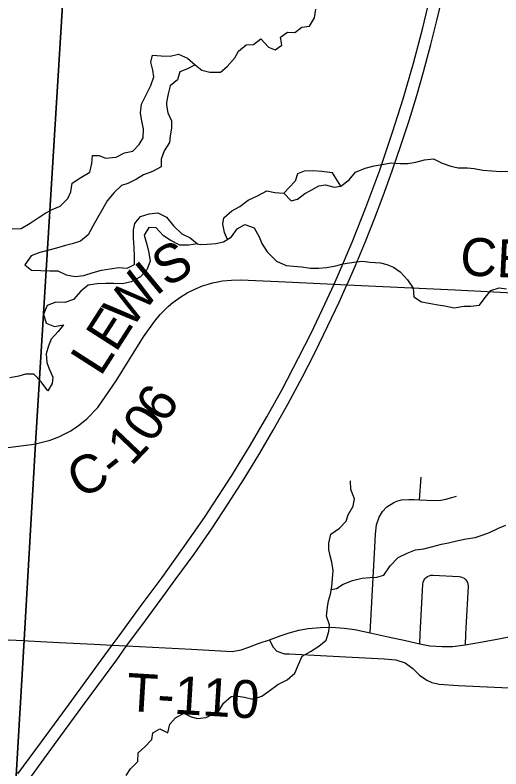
# Model space of a CAD drawing. Extents: x 114843 to 284848, y 317643 to 566895.
# Drawn here: x 221757 to 225593, y 469407 to 475362 of the extents above; entities that cross this region are included whole.
import ezdxf

# ---------------------------------------------------------------- set-up
doc = ezdxf.new("R2010")
doc.units = 0
for name, color, linetype in [('GM_X_County_Road', 7, 'Continuous'), ('GM_X_County_Road_Text', 7, 'Continuous'), ('GM_X_Interstate_Route', 7, 'Continuous'), ('GM_X_Major_Lake', 7, 'Continuous'), ('GM_X_Minor_Lake', 7, 'Continuous'), ('GM_X_Minor_River', 7, 'Continuous'), ('GM_X_Township', 7, 'Continuous'), ('GM_X_Township_Road', 7, 'Continuous'), ('GM_X_Township_Road_Text', 7, 'Continuous')]:
    doc.layers.add(name, color=color, linetype=linetype)

msp = doc.modelspace()

# ---------------------------------------------------------------- linework, layer by layer
at = {"layer": 'GM_X_County_Road'}
for points in [[(221961.5, 471984.6), (222034.6, 472005.1), (222101.5, 472030.4), (222165.9, 472061.6), (222197, 472079.3), (222227, 472099.7), (222256.6, 472118.8), (222322.6, 472173.3), (222409.7, 472262.9), (222503.2, 472395.3), (222555.5, 472473.3), (222771.8, 472821.8), (222858.6, 472942.9), (222902.8, 472996), (222968.2, 473061.9), (223002.1, 473090.8), (223057.3, 473131.1), (223117.3, 473168.3), (223176.7, 473198), (223237, 473222.3), (223273.3, 473234.5), (223315, 473246.2), (223357.3, 473255.4), (223394.8, 473262.1), (223465.8, 473268.5), (223540.2, 473270.3), (223654.7, 473265.6)], [(223654.7, 473265.6), (223836.9, 473258.2), (224275.6, 473237), (224377.8, 473231.2), (225232, 473190.9), (226143.3, 473145.1), (226761.7, 473114.7), (227984.2, 473051.9), (228485.2, 473029.4), (229244.7, 472985.1), (229559.3, 472967.6), (229755.7, 472952.1), (229783.7, 472949.2), (229862.8, 472931.8), (230190.4, 472845.5), (230424.7, 472786.9), (231332.4, 472549.3), (231412.2, 472529.1), (231439.8, 472520.4)], [(221699.8, 471945.3), (221886.9, 471970.4), (221918.7, 471975.8), (221961.5, 471984.6)]]:
    msp.add_lwpolyline(points, dxfattribs=at)
at = {"layer": 'GM_X_Interstate_Route'}
for points in [[(221780.3, 469367.7), (221965.5, 469620.7), (222135.5, 469851.6), (222297.8, 470073.9), (222438.3, 470266.4), (222523.4, 470385.4), (222579.6, 470459.6), (222753.7, 470697.1), (222917.6, 470920.2), (223080.3, 471144.8), (223253.2, 471393.9), (223469.2, 471725.6), (223614.8, 471962.4), (223745.4, 472187.6), (223866, 472405.8), (223996.4, 472654.1), (224094, 472848.9), (224204, 473077.4), (224275.6, 473237), (224318.6, 473333.8), (224419, 473568.4), (224527.6, 473842.1), (224636.4, 474138.2), (224738.2, 474436.7), (224821.7, 474699.4), (224903.6, 474983.3), (224976.2, 475262.2), (225042.2, 475539.5)], [(221801.8, 469234.5), (222069.6, 469601.5), (222305.9, 469924.1), (222560.1, 470269.3), (222636.6, 470378.7), (222757.5, 470539.2), (222902.6, 470738.3), (223022.3, 470901.4), (223170.4, 471105), (223312.5, 471309.1), (223436.7, 471498.2), (223566.1, 471700.1), (223688.9, 471901), (223796, 472084), (223911, 472287.6), (224027.2, 472503.4), (224120.9, 472687.6), (224228, 472906.7), (224316.4, 473093.7), (224377.8, 473231.2), (224381.1, 473238.7), (224444.8, 473384.3), (224523.7, 473572.7), (224598, 473759.9), (224664.1, 473933.9), (224735.8, 474132.5), (224806.9, 474339.6), (224868.2, 474528.5), (224928.4, 474725.8), (224983.1, 474914.7), (225040.8, 475129.4), (225091, 475330.7), (225141.8, 475550.4)]]:
    msp.add_lwpolyline(points, dxfattribs=at)
at = {"layer": 'GM_X_Major_Lake'}
for points in [[(222420.3, 474252.7), (222472.3, 474232.8), (222554.2, 474238.9), (222620.1, 474275), (222686, 474287.1), (222737.9, 474339.3), (222767.8, 474391.3), (222771.7, 474463.4), (222757.7, 474523.4), (222747.6, 474589.4), (222755.5, 474659.5), (222789.4, 474727.6), (222829.3, 474805.7), (222853.2, 474873.8), (222845.2, 474925.8), (222829.1, 474989.9), (222843.1, 475045.9), (222911, 475040), (222980.9, 475038.1), (223048.8, 475052.3), (223118.8, 475022.4), (223178.8, 474968.4), (223118.9, 474938.3), (223057, 474914.2), (223039, 474850.1), (222981.2, 474802), (222965.2, 474739.9), (222953.3, 474671.9)], [(222953.3, 474671.9), (222953.3, 474651.8), (222963.4, 474589.8), (222991.4, 474525.8), (222993.5, 474471.8), (222981.6, 474405.7), (222975.6, 474355.7), (222933.7, 474289.6), (222911.8, 474223.5), (222911.9, 474163.4), (222842, 474127.3), (222770.1, 474099.2), (222716.2, 474065), (222646.3, 474032.9), (222596.4, 474014.8), (222540.5, 473960.7), (222484.6, 473894.6), (222448.7, 473828.5), (222406.8, 473760.4), (222370.9, 473694.3), (222335, 473626.1), (222273.1, 473576), (222207.2, 473555.9), (222155.3, 473541.8), (222083.4, 473519.7), (221951.6, 473487.4), (221883.7, 473459.3), (221833.8, 473389.2), (221887.8, 473347.2), (221959.7, 473345.4), (222031.6, 473341.5), (222093.6, 473341.6), (222159.5, 473309.7), (222231.5, 473297.8), (222301.4, 473303.9), (222373.3, 473328), (222439.2, 473346.1), (222509.1, 473358.3), (222573, 473368.4), (222641, 473362.5), (222700.9, 473392.6), (222700.8, 473458.6), (222698.7, 473526.7), (222692.7, 473598.7), (222692.6, 473664.8), (222702.5, 473716.8), (222746.4, 473770.9), (222816.3, 473793), (222884.3, 473799.2), (222952.2, 473765.3), (223008.2, 473697.3), (223074.2, 473635.4), (223140.2, 473601.5), (223198.2, 473555.5), (223130.3, 473543.4), (223058.3, 473545.3), (222982.4, 473585.2), (222928.4, 473619.1), (222872.4, 473681.1), (222812.5, 473683), (222776.6, 473622.9), (222796.6, 473548.9), (222814.7, 473482.8), (222822.7, 473418.8), (222796.8, 473350.7), (222746.9, 473294.6), (222675, 473254.5), (222605.1, 473240.4), (222537.2, 473242.2), (222473.3, 473242.1), (222405.3, 473238), (222335.4, 473227.9), (222277.5, 473181.8), (222217.7, 473115.6), (222149.8, 473091.5), (222079.8, 473095.4), (222011.9, 473067.3), (221982, 472999.2), (222002.1, 472929.2), (222068, 472901.3), (222140, 472915.4), (222098, 472863.3), (222042.2, 472801.2), (222020.2, 472749.1), (222002.3, 472685), (222008.4, 472619), (222026.4, 472569), (222054.5, 472503), (222050.5, 472453), (222014.6, 472392.9), (221962.6, 472464.8), (221906.6, 472526.8), (221838.7, 472524.7), (221786.7, 472508.6), (221714.8, 472496.4)], [(221733.6, 473673.2), (221805.6, 473675.3), (221875.4, 473717.4), (221947.3, 473765.6), (221999.2, 473799.7), (222049.1, 473825.8), (222113, 473853.9), (222174.9, 473914.1), (222198.8, 473966.1), (222206.8, 474034.2), (222276.6, 474080.3), (222346.5, 474120.5), (222362.4, 474188.5), (222368.4, 474252.6), (222420.3, 474252.7)]]:
    msp.add_lwpolyline(points, dxfattribs=at)
at = {"layer": 'GM_X_Minor_Lake'}
for points in [[(224329.2, 474010), (224262.4, 474115.5), (224178.4, 474126.8), (224108.4, 474132.2), (224040.5, 474129.6), (223986.7, 474107.1), (223969.2, 474050.9), (223878.1, 473954.1)], [(223878.1, 473954.1), (223936.5, 473894.6), (223988.3, 473909), (224043.9, 473951.5), (224095.6, 473980), (224155.3, 474012.5), (224209.2, 474021), (224277.3, 474003.6), (224329.2, 474010)]]:
    msp.add_lwpolyline(points, dxfattribs=at)
at = {"layer": 'GM_X_Minor_River'}
for points in [[(223178.8, 474968.4), (223230.7, 474927.1), (223294.7, 474911.7), (223378.7, 474912.4), (223432.3, 474954.9), (223493.7, 475023.5), (223521.2, 475075.8), (223582.7, 475126.3), (223640.6, 475130.8), (223698.2, 475173.4), (223758.7, 475107.8), (223810.9, 475086.3), (223862.5, 475124.7), (223852, 475188.7), (223909.6, 475227.2), (223965.6, 475225.7), (224021.2, 475266.2), (224083.1, 475274.8), (224122.5, 475339.1), (224131.9, 475409.3)], [(223433.5, 473588.8), (223411, 473645.9), (223396.5, 473709.8), (223406.1, 473759.9), (223469.6, 473816.5), (223531.2, 473851), (223596.8, 473899.6), (223670.4, 473934.3), (223746, 473975), (223808.1, 473959.5), (223878.1, 473954.1), (223936.5, 473894.6), (223988.3, 473909), (224043.9, 473951.5), (224095.6, 473980), (224155.3, 474012.5), (224209.2, 474021), (224277.3, 474003.6), (224329.2, 474010), (224394.7, 474060.6), (224446.2, 474121.1), (224521.8, 474153.8), (224593.6, 474172.4), (224655.5, 474183), (224727.3, 474195.6), (224797.3, 474190.2), (224857.2, 474188.7), (224921.1, 474199.3), (224988.9, 474219.9), (225060.8, 474226.5), (225129, 474193.1), (225197.1, 474167.6), (225255.2, 474156.1), (225329.1, 474154.8), (225381.1, 474149.2), (225451.1, 474137.8), (225521.1, 474132.4), (225589.1, 474127), (225669, 474129.7)], [(223198.2, 473555.5), (223220, 473550.2), (223273.9, 473552.6), (223341.8, 473557.2), (223403.6, 473569.8), (223467.3, 473610.3), (223510.7, 473672.7), (223572.4, 473707.3), (223644.5, 473681.9), (223685.1, 473610.2), (223705.5, 473558.3), (223748, 473490.7), (223822.5, 473417.3), (223898.7, 473383.9), (223954.7, 473378.4), (224018.7, 473372.9), (224090.7, 473363.6), (224156.7, 473362.1), (224216.5, 473368.6), (224290.4, 473381.3), (224344.2, 473397.8), (224398.1, 473406.2), (224450, 473412.7), (224501.9, 473417.1), (224557.9, 473411.6), (224641.9, 473404.3), (224693.9, 473390.8), (224746, 473371.2), (224798.3, 473333.7), (224854.8, 473270.1), (224899.3, 473204.4), (224905.8, 473136.5), (224966.1, 473097), (225040.1, 473083.6), (225094.2, 473074), (225150.2, 473064.5), (225224.2, 473049.2), (225300, 473063.8), (225356, 473062.3), (225423.9, 473070.9), (225461.4, 473121.3), (225512.8, 473185.7), (225578.6, 473206.3), (225636.6, 473198.8)], [(222634.8, 469356.6), (222668.4, 469408.9), (222725.9, 469465.5), (222729.3, 469533.5), (222782.9, 469582), (222838.3, 469640.5), (222845.9, 469692.6), (222899.6, 469723.1), (222963.8, 469691.7), (222979.2, 469759.8), (223022.8, 469810.2), (223090.4, 469848.8), (223146.6, 469819.3), (223198.6, 469805.7), (223266.5, 469814.3), (223320.2, 469842.8), (223371.9, 469873.3), (223403.4, 469927.6), (223462.9, 469980.1), (223514.9, 469982.6), (223568.9, 469973), (223635, 469957.6), (223704.7, 469982.2), (223760.3, 470022.7), (223831.8, 470073.4), (223905.5, 470110), (223965, 470164.6), (223994.4, 470232.9), (224023.8, 470297.1), (224089.5, 470333.7), (224155, 470376.3), (224212.6, 470424.9), (224236, 470493.1), (224239.6, 470545.2), (224215.1, 470613), (224224.5, 470685.1), (224232.1, 470735.2), (224247.6, 470787.4), (224257.1, 470847.5), (224264.6, 470909.6), (224268.1, 470973.7), (224257.5, 471039.6), (224245.1, 471089.5), (224234.7, 471141.5), (224234.3, 471191.5), (224249.7, 471261.7), (224319.3, 471308.3), (224372.8, 471364.8), (224386.3, 471414.9), (224425.8, 471483.3), (224437.3, 471541.5), (224408.7, 471615.2), (224406.1, 471683.3)], [(224253.5, 470824.7), (224295.2, 470833.8), (224348.9, 470866.3), (224422.6, 470896.9), (224498.3, 470913.6), (224558.2, 470920.1), (224614.2, 470922.6), (224670, 470937.1), (224719.3, 471011.6), (224782.7, 471078.2), (224852.4, 471112.8), (224918.1, 471137.4), (224984, 471145.9), (225045.8, 471160.5), (225125.6, 471183.2), (225179.4, 471193.7), (225255.2, 471212.3), (225319, 471224.9), (225390.9, 471235.5), (225452.7, 471256.1), (225504.5, 471274.5), (225574.1, 471309.1), (225631.9, 471333.7)]]:
    msp.add_lwpolyline(points, dxfattribs=at)
at = {"layer": 'GM_X_Township'}
for points in [[(203720.5, 478253.3), (208830.6, 477973.4), (209852.6, 477907.9), (214807.4, 477590.7), (217904.9, 477436.4), (219930.5, 477322.9), (220135, 477309), (220196.7, 477311.7), (220381.2, 477301.2), (222239.9, 477193.3), (221917.5, 471978.6), (221828.5, 470424.3), (221766.8, 469353.7)], [(221766.8, 469353.7), (221828.5, 470424.3), (221917.5, 471978.6), (222239.9, 477193.3), (225280.2, 477027.4), (225374.7, 477022.7), (225925.2, 476994.9), (227050.1, 476938.1), (228383.1, 476865.8), (229996.4, 476778.2)]]:
    msp.add_lwpolyline(points, dxfattribs=at)
at = {"layer": 'GM_X_Township_Road'}
msp.add_line((224951.3, 471533), (224963.7, 471712.7), dxfattribs=at)
for points in [[(224562.3, 470481.8), (224598.2, 471158.2), (224603.7, 471261.4), (224610.6, 471335.9), (224630.9, 471396.7), (224658.2, 471440.3), (224693.8, 471477.4), (224747.9, 471512), (224771.6, 471521.8), (224808.7, 471532.2), (224865.2, 471536.4), (224908.3, 471534.7), (224951.3, 471533), (225067.9, 471528.5), (225119.2, 471530.6), (225158.5, 471538.1), (225206.4, 471551.4), (225243.7, 471562.2)], [(224952.3, 470396.2), (224956.4, 470472.7), (224977.3, 470867), (224980.1, 470883.6), (224985.3, 470896.9), (224992.9, 470908.9), (225002.7, 470919.3), (225014.2, 470927.7), (225027.1, 470933.7), (225041, 470937.2), (225055.2, 470938), (225263.9, 470926.9), (225277, 470925), (225290.5, 470920.5), (225302.9, 470913.4), (225313.8, 470904.2), (225322.7, 470893), (225329.3, 470880.4), (225333.4, 470866.7), (225334.9, 470852.6), (225334.8, 470848), (225317.5, 470521.7), (225314.7, 470469.4), (225310.3, 470386.7)], [(223766.2, 470426.7), (223849.9, 470459), (223920.2, 470483), (223998.1, 470503.9), (224072.7, 470516.2), (224168.8, 470524.4), (224259.6, 470526.1), (224355.8, 470518.2), (224440.3, 470508.1), (224562.3, 470481.8), (224704.3, 470450.6), (224840.5, 470420.7), (224952.3, 470396.2), (225031.4, 470380.3), (225128.6, 470373.8), (225210.3, 470374.9), (225310.3, 470386.7), (225431.9, 470409.8), (225535.1, 470427.7), (225672.5, 470453)], [(221703.6, 470426.2), (221829.7, 470421.5), (221860.8, 470419.8)], [(221860.8, 470419.8), (222104.4, 470407.1), (222382.2, 470392.1), (222523.4, 470385.4), (222636.6, 470378.7), (223150.3, 470353), (223471.1, 470334.9), (223541.7, 470348.6), (223603.3, 470369.6), (223684, 470399.6), (223766.2, 470426.7)], [(223766.2, 470426.7), (223793.1, 470372.5), (223822.8, 470338.8), (223884.7, 470317.2), (223920.7, 470315.4)], [(223920.7, 470315.4), (224218.8, 470300.5), (224670.7, 470277.3), (224764.5, 470268), (224838.2, 470244.7), (224896.8, 470201.9), (224951.2, 470148.4), (225007.4, 470107.6), (225048.7, 470090.2), (225104.8, 470077.4), (225254.9, 470066.7), (226288.3, 470017.8), (226622.9, 469996.2), (227105.1, 469974.2), (227907.9, 469936.1), (228148.5, 469929.3), (228305.2, 469922.6), (228338.8, 469918.6), (228387.6, 469907.1)]]:
    msp.add_lwpolyline(points, dxfattribs=at)

# ---------------------------------------------------------------- texts
at = {"layer": 'GM_X_County_Road_Text'}
for s, rotation, p in [('CENTER', 357.14907, (225266.7, 473308.1)), ('S', 30.34762, (222954.4, 473207.3)), ('I', 39.65361, (222870.1, 473136)), ('W', 52.44583, (222670.5, 472873.2)), ('E', 57.37719, (222553.4, 472689.8)), ('L', 57.40216, (222432.5, 472500.8)), ('6', 56.68933, (222942.2, 472125.4)), ('0', 56.3286, (222838.7, 471969.9)), ('1', 46.36202, (222675.6, 471791.7)), ('C', 26.16633, (222265.6, 471538.2)), ('-', 38.62294, (222546.7, 471684.9))]:
    msp.add_text(s, height=300, rotation=rotation, dxfattribs=at).set_placement(p)
at = {"layer": 'GM_X_Township_Road_Text'}
msp.add_text('T-110', height=300, rotation=356.53399, dxfattribs=at).set_placement((222630.4, 469866.5))

doc.saveas('drawing.dxf')
